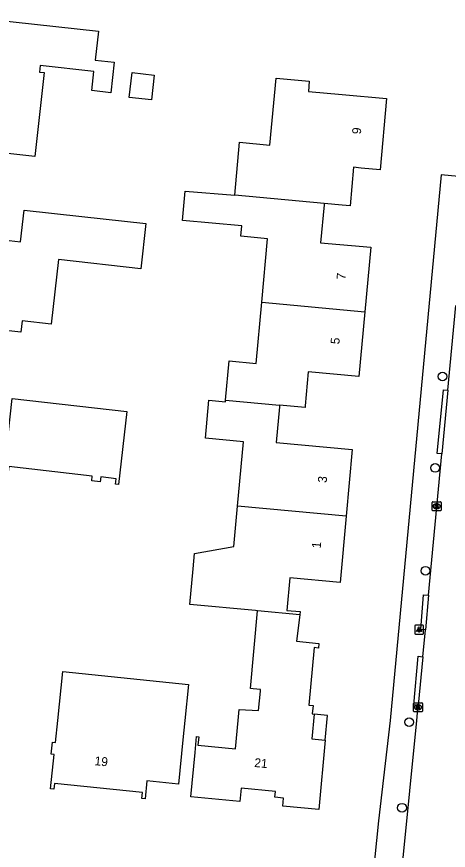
# Model space of a CAD drawing. Extents: x 162186 to 163152, y 385513 to 386513.
# Drawn here: x 162281.6 to 162330, y 385735.4 to 385828.9 of the extents above; entities that cross this region are included whole.
import ezdxf

# ---------------------------------------------------------------- set-up
doc = ezdxf.new("R2010")
doc.units = 0
for name, color, linetype in [('IMGEO_Boom', 7, 'Continuous'), ('IMGEO_Kolk', 7, 'Continuous'), ('IMGEO_Lichtpunt', 7, 'Continuous'), ('IMGEO_Pand', 7, 'Continuous'), ('IMGEO_Pand_nummerreeks', 7, 'Continuous'), ('IMGEO_Pand_overbouw', 7, 'Continuous'), ('IMGEO_Rijbaan_lokaal_open', 7, 'Continuous'), ('IMGEO_Voetpad_open', 7, 'Continuous')]:
    doc.layers.add(name, color=color, linetype=linetype)

msp = doc.modelspace()

# ---------------------------------------------------------------- linework, layer by layer
at = {"layer": 'IMGEO_Boom'}
for centre in [(162329.359, 385788.575), (162328.546, 385778.324), (162327.459, 385766.799), (162325.615, 385749.817), (162324.816, 385740.226)]:
    msp.add_circle(centre, 0.489, dxfattribs=at)
at = {"layer": 'IMGEO_Kolk'}
for p, q in [((162328.213, 385773.601), (162328.213, 385774.453)), ((162328.288, 385774.527), (162329.14, 385774.527)), ((162329.214, 385774.453), (162329.214, 385773.601)), ((162329.14, 385773.527), (162328.288, 385773.527)), ((162328.724, 385773.747), (162328.699, 385773.747)), ((162328.701, 385774.307), (162328.726, 385774.307)), ((162326.189, 385751.991), (162327.041, 385751.991)), ((162326.114, 385751.065), (162326.114, 385751.917)), ((162326.625, 385751.211), (162326.6, 385751.211)), ((162326.602, 385751.771), (162326.627, 385751.771)), ((162327.115, 385751.917), (162327.115, 385751.065)), ((162327.041, 385750.991), (162326.189, 385750.991))]:
    msp.add_line(p, q, dxfattribs=at)
for points in [[(162328.213, 385773.601), (162328.213, 385774.453)], [(162328.288, 385774.527), (162329.14, 385774.527)], [(162329.214, 385774.453), (162329.214, 385773.601)], [(162329.14, 385773.527), (162328.288, 385773.527)], [(162328.534, 385774.227), (162328.657, 385774.227), (162328.657, 385774.076), (162328.787, 385774.227), (162328.951, 385774.227), (162328.805, 385774.076), (162328.958, 385773.827), (162328.806, 385773.827), (162328.721, 385773.991), (162328.657, 385773.924), (162328.657, 385773.827), (162328.534, 385773.827), (162328.534, 385774.227)], [(162326.189, 385751.991), (162327.041, 385751.991)], [(162326.114, 385751.065), (162326.114, 385751.917)], [(162326.435, 385751.691), (162326.558, 385751.691), (162326.558, 385751.54), (162326.688, 385751.691), (162326.852, 385751.691), (162326.706, 385751.54), (162326.859, 385751.291), (162326.707, 385751.291), (162326.622, 385751.455), (162326.558, 385751.388), (162326.558, 385751.291), (162326.435, 385751.291), (162326.435, 385751.691)], [(162327.115, 385751.917), (162327.115, 385751.065)], [(162327.041, 385750.991), (162326.189, 385750.991)]]:
    msp.add_lwpolyline(points, dxfattribs=at)
for centre, start, end in [((162328.29, 385774.451), 91.55205, 178.44795), ((162328.29, 385774.451), 91.55205, 178.44795), ((162329.138, 385774.451), 1.55205, 88.44795), ((162329.138, 385774.451), 1.55205, 88.44795), ((162328.29, 385773.603), 181.55205, 268.44795), ((162328.29, 385773.603), 181.55205, 268.44795), ((162329.138, 385773.603), 271.55205, 358.44795), ((162329.138, 385773.603), 271.55205, 358.44795), ((162326.191, 385751.915), 91.55205, 178.44795), ((162326.191, 385751.915), 91.55205, 178.44795), ((162327.039, 385751.915), 1.55205, 88.44795), ((162327.039, 385751.915), 1.55205, 88.44795), ((162326.191, 385751.067), 181.55205, 268.44795), ((162326.191, 385751.067), 181.55205, 268.44795), ((162327.039, 385751.067), 271.55205, 358.44795), ((162327.039, 385751.067), 271.55205, 358.44795)]:
    msp.add_arc(centre, 0.0765, start, end, dxfattribs=at)
for centre, major_axis, ratio, start_param, end_param in [((162328.7, 385774.027), (-0.387, 0.002), 0.722429, 4.712389, 7.853982), ((162328.725, 385774.027), (-0.39, 0.002), 0.717154, 1.570796, 4.712389), ((162326.601, 385751.491), (-0.387, 0.002), 0.722429, 4.712389, 7.853982), ((162326.626, 385751.491), (-0.39, 0.002), 0.717154, 1.570796, 4.712389)]:
    msp.add_ellipse(centre, major_axis=major_axis, ratio=ratio, start_param=start_param, end_param=end_param, dxfattribs=at)
at = {"layer": 'IMGEO_Lichtpunt'}
for p, q in [((162326.243, 385760.601), (162326.243, 385759.794)), ((162326.243, 385760.601), (162326.243, 385759.794)), ((162327.145, 385760.696), (162326.337, 385760.696)), ((162327.145, 385760.696), (162326.337, 385760.696)), ((162327.239, 385759.794), (162327.239, 385760.601)), ((162327.239, 385759.794), (162327.239, 385760.601)), ((162326.337, 385759.7), (162327.145, 385759.7)), ((162326.337, 385759.7), (162327.145, 385759.7))]:
    msp.add_line(p, q, dxfattribs=at)
for points in [[(162326.617, 385760.265), (162326.656, 385760.237), (162326.468, 385759.975), (162326.43, 385760.002), (162326.617, 385760.265)], [(162326.719, 385760.217), (162326.766, 385760.217), (162326.766, 385759.895), (162326.719, 385759.895), (162326.719, 385760.217)], [(162326.829, 385760.237), (162326.867, 385760.264), (162327.054, 385760.002), (162327.015, 385759.974), (162326.829, 385760.237)]]:
    msp.add_lwpolyline(points, dxfattribs=at)
msp.add_circle((162326.742, 385760.399), 0.0994, dxfattribs=at)
for centre, start, end in [((162326.337, 385760.601), 90, 180), ((162326.337, 385760.601), 90, 180), ((162327.145, 385760.601), 0, 90), ((162327.145, 385760.601), 0, 90), ((162326.337, 385759.794), 180, 270), ((162326.337, 385759.794), 180, 270), ((162327.145, 385759.794), 270, 0), ((162327.145, 385759.794), 270, 360)]:
    msp.add_arc(centre, 0.0946, start, end, dxfattribs=at)
at = {"layer": 'IMGEO_Pand'}
for points in [[(162292.13, 385820.391), (162289.997, 385820.631), (162290.237, 385822.767), (162284.215, 385823.446), (162284.131, 385822.703), (162284.668, 385822.642), (162283.607, 385813.227), (162277.462, 385813.92), (162272.493, 385814.48), (162272.77, 385816.939), (162272.186, 385817.005), (162272.281, 385817.848), (162272.836, 385817.785), (162273.456, 385823.282), (162275.542, 385823.047), (162276.204, 385828.919), (162281.173, 385828.359), (162290.745, 385827.279), (162290.382, 385824.056), (162292.515, 385823.816), (162292.13, 385820.391)], [(162294.209, 385819.868), (162294.522, 385822.642), (162297, 385822.363), (162296.688, 385819.589), (162294.209, 385819.868)], [(162306.046, 385808.916), (162306.585, 385814.83), (162309.999, 385814.519), (162310.684, 385822.029), (162314.413, 385821.689), (162314.309, 385820.547), (162318.115, 385820.2), (162323.094, 385819.746), (162322.365, 385811.755), (162320.222, 385811.95), (162319.378, 385812.027), (162318.985, 385807.719), (162318.107, 385807.786), (162316.084, 385807.976)], [(162309.072, 385796.898), (162309.716, 385804.028), (162306.715, 385804.301), (162306.821, 385805.46), (162300.169, 385806.065), (162300.47, 385809.358), (162306.046, 385808.916)], [(162316.084, 385807.976), (162306.046, 385808.916)], [(162295.493, 385800.643), (162286.252, 385801.683), (162285.437, 385794.435), (162282.169, 385794.802), (162282.028, 385793.55), (162273.315, 385794.53), (162273.259, 385794.035), (162272.274, 385794.146), (162272.326, 385794.611), (162270.63, 385794.802), (162271.642, 385803.798), (162279.311, 385802.935), (162279.428, 385803.967), (162282.003, 385803.678), (162282.394, 385807.241), (162288.886, 385806.529), (162296.067, 385805.741), (162295.493, 385800.643)], [(162316.084, 385807.976), (162316.07, 385807.816), (162315.684, 385803.577), (162321.329, 385803.062), (162320.653, 385795.815)], [(162305.019, 385785.928), (162305.418, 385790.314), (162308.452, 385790.038), (162309.072, 385796.898)], [(162309.072, 385796.898), (162320.653, 385795.815)], [(162320.653, 385795.815), (162319.977, 385788.571), (162314.299, 385789.087), (162313.953, 385785.279), (162313.936, 385785.096), (162311.066, 385785.364)], [(162280.677, 385778.486), (162279.948, 385772.087), (162272.878, 385772.892), (162267.91, 385773.458), (162267.941, 385773.726), (162268.487, 385773.664), (162268.804, 385776.446), (162268.257, 385776.508), (162268.926, 385782.383), (162273.894, 385781.817), (162277.322, 385781.427), (162277.426, 385782.341), (162280.595, 385781.98), (162281.065, 385786.103), (162293.919, 385784.641), (162292.986, 385776.45), (162292.658, 385776.487), (162292.729, 385777.113), (162291, 385777.31), (162290.938, 385776.764), (162289.984, 385776.872), (162290.047, 385777.419), (162280.677, 385778.486)], [(162306.367, 385774.038), (162307.024, 385781.261), (162302.75, 385781.65), (162303.138, 385785.914), (162305.002, 385785.744), (162305.019, 385785.928)], [(162305.019, 385785.928), (162311.066, 385785.364)], [(162311.066, 385785.364), (162311.048, 385785.171), (162310.684, 385781.165), (162319.225, 385780.388), (162318.547, 385772.932)], [(162308.606, 385762.304), (162308.387, 385762.324), (162301.01, 385762.995), (162301.377, 385767.028), (162301.531, 385768.721), (162305.955, 385769.5), (162306.367, 385774.038)], [(162318.547, 385772.932), (162306.367, 385774.038)], [(162318.547, 385772.932), (162317.868, 385765.475), (162312.215, 385765.989), (162311.884, 385762.352), (162313.398, 385762.214), (162313.366, 385761.871)], [(162313.366, 385761.871), (162312.992, 385758.89), (162315.48, 385758.655), (162315.431, 385758.128), (162314.956, 385758.173), (162314.348, 385751.732), (162314.831, 385751.686), (162314.742, 385750.746), (162314.967, 385750.725), (162314.705, 385747.948), (162316.201, 385747.806), (162315.467, 385740.026), (162311.446, 385740.406), (162311.531, 385741.301), (162310.551, 385741.393), (162310.613, 385742.043), (162306.745, 385742.407), (162306.606, 385740.938), (162301.12, 385741.455), (162301.59, 385746.433), (162301.757, 385748.204), (162302.004, 385748.181), (162301.913, 385747.222), (162306.137, 385746.824), (162306.436, 385750), (162306.554, 385751.25), (162308.719, 385751.119), (162308.917, 385753.304), (162308.933, 385753.48), (162308.105, 385753.555), (162307.812, 385753.582), (162308.606, 385762.304)], [(162313.366, 385761.871), (162308.606, 385762.304)], [(162300.862, 385754.039), (162300.449, 385750), (162300.229, 385747.849), (162299.72, 385742.874), (162296.187, 385743.235), (162295.982, 385741.232), (162295.622, 385741.269), (162295.689, 385741.92), (162285.807, 385742.93), (162285.744, 385742.321), (162285.381, 385742.358), (162285.774, 385746.205), (162285.445, 385746.239), (162285.58, 385747.564), (162285.923, 385747.529), (162286.176, 385750), (162286.737, 385755.484), (162300.862, 385754.039)]]:
    msp.add_lwpolyline(points, dxfattribs=at)
at = {"layer": 'IMGEO_Pand_overbouw'}
msp.add_lwpolyline([(162316.463, 385750.583), (162314.967, 385750.725), (162314.705, 385747.948), (162316.201, 385747.806)], close=True, dxfattribs=at)
at = {"layer": 'IMGEO_Rijbaan_lokaal_open'}
for points in [[(162329.97, 385787.042), (162330.873, 385796.534)], [(162329.97, 385787.042), (162329.296, 385779.892)], [(162327.803, 385764.055), (162329.296, 385779.892)], [(162327.803, 385764.055), (162327.435, 385760.157)], [(162327.152, 385757.156), (162327.435, 385760.157)], [(162327.152, 385757.156), (162326.635, 385751.709)], [(162324.656, 385731.996), (162324.906, 385734.232), (162326.477, 385750), (162326.635, 385751.709)]]:
    msp.add_lwpolyline(points, dxfattribs=at)
at = {"layer": 'IMGEO_Voetpad_open'}
for points in [[(162407.363, 385803.678), (162329.194, 385811.19), (162323.482, 385750), (162322.185, 385738.742), (162321.743, 385734.363)], [(162329.296, 385779.892), (162328.779, 385779.943), (162329.462, 385787.092), (162329.97, 385787.042)], [(162327.435, 385760.157), (162326.919, 385760.201), (162327.245, 385764.103), (162327.803, 385764.055)], [(162326.635, 385751.709), (162326.138, 385751.755), (162326.642, 385757.203), (162327.152, 385757.156)]]:
    msp.add_lwpolyline(points, dxfattribs=at)

# ---------------------------------------------------------------- texts
at = {"layer": 'IMGEO_Pand_nummerreeks'}
for s, rotation, p in [('9', 84.78629, (162320.195, 385815.705)), ('7', 84.6717, (162318.457, 385799.4)), ('5', 84.6717, (162317.781, 385792.154)), ('3', 84.80348, (162316.352, 385776.615)), ('1', 84.80348, (162315.683, 385769.271)), ('19', 354.16429, (162290.273, 385745.007)), ('21', 354.62566, (162308.205, 385744.8))]:
    msp.add_text(s, height=1, rotation=rotation, dxfattribs=at).set_placement(p)

doc.saveas('drawing.dxf')
